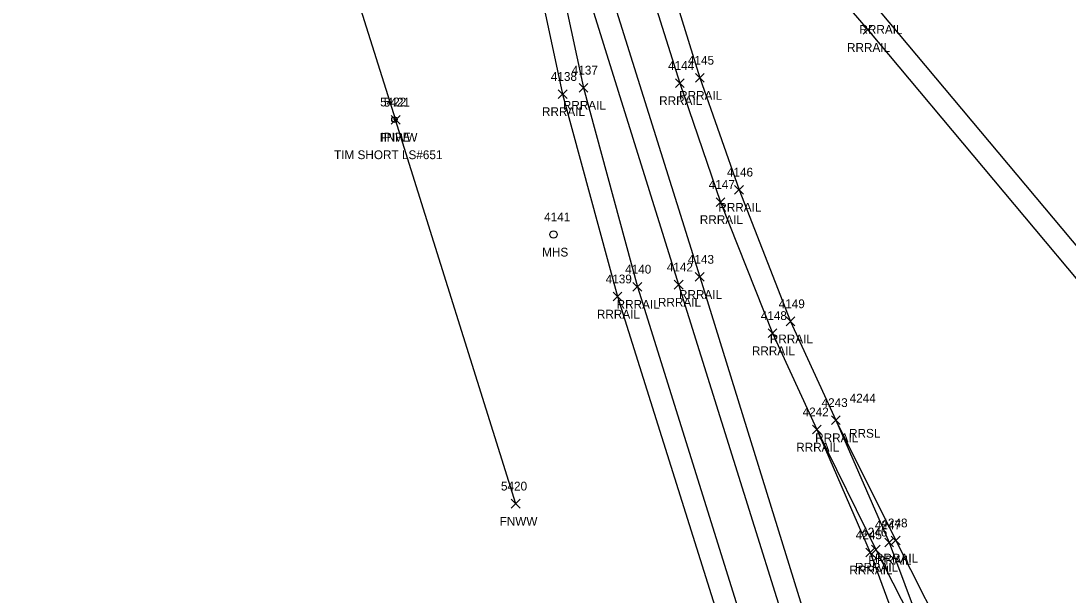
# Model space of a CAD drawing. Extents: x 1462668 to 1465147, y 550359 to 557351.
# Drawn here: x 1463479 to 1463717.3, y 555712.3 to 555842.9 of the extents above; entities that cross this region are included whole.
import ezdxf

# ---------------------------------------------------------------- set-up
doc = ezdxf.new("R2010")
doc.units = 0
for name, color, linetype in [('L_A', 7, 'Continuous'), ('L_I', 7, 'Continuous'), ('L_TIC', 7, 'Continuous'), ('LFNC', 7, 'Continuous'), ('M_A', 7, 'Continuous'), ('M_C', 7, 'Continuous'), ('M_I', 7, 'Continuous'), ('MPIP', 7, 'Continuous'), ('R_A', 7, 'Continuous'), ('R_I', 7, 'Continuous'), ('R_TIC', 7, 'Continuous'), ('RR', 7, 'Continuous'), ('U_A', 7, 'Continuous'), ('U_I', 7, 'Continuous'), ('USMH', 7, 'Continuous')]:
    doc.layers.add(name, color=color, linetype=linetype)

msp = doc.modelspace()

# ---------------------------------------------------------------- linework, layer by layer
at = {"layer": 'L_TIC'}
for points in [[(1463563.29, 555819.42), (1463565.29, 555821.42)], [(1463565.29, 555819.42), (1463563.29, 555821.42)], [(1463563.29, 555819.42), (1463565.29, 555821.42)], [(1463565.29, 555819.42), (1463563.29, 555821.42)], [(1463590.61, 555732.06), (1463592.61, 555734.06)], [(1463592.61, 555732.06), (1463590.61, 555734.06)]]:
    msp.add_lwpolyline(points, dxfattribs=at)
at = {"layer": 'LFNC'}
for points in [[(1463260.37, 556856.1), (1463287.51, 556773.76), (1463336.63, 556617.91), (1463317.04, 556611.87), (1463340, 556536.42), (1463360.93, 556468), (1463386.6, 556387.45), (1463412.74, 556299.98), (1463432.82, 556224.94), (1463450.92, 556180.39), (1463467.13, 556126.19), (1463486.41, 556070.89), (1463523.44, 555949.87), (1463564.29, 555820.42)], [(1463591.61, 555733.06), (1463564.29, 555820.42)]]:
    msp.add_lwpolyline(points, dxfattribs=at)
at = {"layer": 'MPIP'}
for radius in [0.625, 0.0833]:
    msp.add_circle((1463564.02, 555820.46), radius, dxfattribs=at)
at = {"layer": 'R_TIC'}
for points in [[(1463670.73, 555839.87), (1463672.73, 555841.87)], [(1463672.73, 555839.87), (1463670.73, 555841.87)], [(1463627.98, 555827.76), (1463629.98, 555829.76)], [(1463629.98, 555827.76), (1463627.98, 555829.76)], [(1463632.52, 555828.96), (1463634.52, 555830.96)], [(1463634.52, 555828.96), (1463632.52, 555830.96)], [(1463601.3, 555825.27), (1463603.3, 555827.27)], [(1463603.3, 555825.27), (1463601.3, 555827.27)], [(1463606.06, 555826.71), (1463608.06, 555828.71)], [(1463608.06, 555826.71), (1463606.06, 555828.71)], [(1463641.44, 555803.5), (1463643.44, 555805.5)], [(1463643.44, 555803.5), (1463641.44, 555805.5)], [(1463637.23, 555800.69), (1463639.23, 555802.69)], [(1463639.23, 555800.69), (1463637.23, 555802.69)], [(1463627.7, 555781.9), (1463629.7, 555783.9)], [(1463629.7, 555781.9), (1463627.7, 555783.9)], [(1463632.49, 555783.66), (1463634.49, 555785.66)], [(1463634.49, 555783.66), (1463632.49, 555785.66)], [(1463613.8, 555779.19), (1463615.8, 555781.19)], [(1463615.8, 555779.19), (1463613.8, 555781.19)], [(1463618.3, 555781.42), (1463620.3, 555783.42)], [(1463620.3, 555781.42), (1463618.3, 555783.42)], [(1463653.17, 555773.55), (1463655.17, 555775.55)], [(1463655.17, 555773.55), (1463653.17, 555775.55)], [(1463649.08, 555770.85), (1463651.08, 555772.85)], [(1463651.08, 555770.85), (1463649.08, 555772.85)], [(1463663.49, 555751.05), (1463665.49, 555753.05)], [(1463665.49, 555751.05), (1463663.49, 555753.05)], [(1463663.49, 555751.05), (1463665.49, 555753.05)], [(1463665.49, 555751.05), (1463663.49, 555753.05)], [(1463659.17, 555748.93), (1463661.17, 555750.93)], [(1463661.17, 555748.93), (1463659.17, 555750.93)], [(1463659.17, 555748.93), (1463661.17, 555750.93)], [(1463661.17, 555748.93), (1463659.17, 555750.93)], [(1463675.6, 555723.22), (1463677.6, 555725.22)], [(1463677.6, 555723.22), (1463675.6, 555725.22)], [(1463677.11, 555723.67), (1463679.11, 555725.67)], [(1463679.11, 555723.67), (1463677.11, 555725.67)], [(1463671.27, 555720.97), (1463673.27, 555722.97)], [(1463673.27, 555720.97), (1463671.27, 555722.97)], [(1463672.57, 555721.6), (1463674.57, 555723.6)], [(1463674.57, 555721.6), (1463672.57, 555723.6)]]:
    msp.add_lwpolyline(points, dxfattribs=at)
at = {"layer": 'RR'}
for points in [[(1463457.08, 556400.94), (1463502.23, 556254.01), (1463520.47, 556194.57), (1463541.51, 556126.54), (1463564.15, 556052.98), (1463586.06, 555983.65), (1463613.76, 555893.64), (1463633.52, 555829.96), (1463642.44, 555804.5), (1463654.17, 555774.55), (1463664.49, 555752.05), (1463676.6, 555724.22), (1463687.08, 555696.18), (1463722.45, 555584.97), (1463740.37, 555527.27), (1463768.14, 555437.45), (1463788.82, 555369.5), (1463824.75, 555254.42), (1463848.38, 555177.53), (1463848.44, 555177), (1463877.95, 555082.45), (1463907.74, 554987.88)], [(1463452.29, 556399.95), (1463497.45, 556252.55), (1463536.87, 556125.13), (1463559.44, 556051.72), (1463609.03, 555892.1), (1463628.98, 555828.76), (1463638.23, 555801.69), (1463650.08, 555771.85), (1463660.17, 555749.93), (1463672.27, 555721.97), (1463682.4, 555694.55), (1463717.94, 555583.41), (1463735.76, 555525.64), (1463763.54, 555435.87), (1463784.43, 555367.81), (1463820.27, 555252.31), (1463843.81, 555175.84), (1463843.97, 555175.21), (1463873.04, 555081.28), (1463903.09, 554986.35)], [(1463442.74, 556395.94), (1463488.6, 556249.11), (1463529.74, 556117.02), (1463572.82, 555978.5), (1463585.63, 555937.65), (1463596.03, 555904.23), (1463633.49, 555784.66), (1463672.64, 555658.35), (1463710.59, 555536.66), (1463747.52, 555418.1), (1463780.06, 555313.88), (1463826.09, 555167.8), (1463825.99, 555167.57), (1463854.77, 555075.73), (1463884.96, 554978.2)], [(1463438.37, 556393.48), (1463483.91, 556247.77), (1463525.3, 556114.77), (1463568.13, 555976.96), (1463580.9, 555936.2), (1463591.21, 555903.11), (1463628.7, 555782.9), (1463668.19, 555656.69), (1463705.56, 555535.16), (1463742.77, 555417.12), (1463775.39, 555312.32), (1463821.31, 555166.17), (1463821.55, 555165.37), (1463850.06, 555074.38), (1463880.04, 554977.58)], [(1463564.15, 556052.98), (1463577.63, 556016.16), (1463590.5, 555985.5), (1463604.09, 555955.34), (1463621.74, 555920.66), (1463640.97, 555887.98), (1463659.02, 555863.36), (1463674.56, 555844.98), (1463790.76, 555706.47), (1463812.34, 555667.12), (1463842, 555611.41), (1463880.6, 555538.7), (1463906.31, 555490.4), (1463925.67, 555454.53), (1463964.21, 555382.49), (1463992.77, 555329.44)], [(1463559.44, 556051.72), (1463573.12, 556014.32), (1463586.06, 555983.65), (1463600.11, 555952.4), (1463617.47, 555918.22), (1463637.11, 555885.1), (1463655.59, 555859.72), (1463671.73, 555840.87), (1463786.15, 555704.35), (1463807.99, 555664.91), (1463837.51, 555609.05), (1463871.83, 555544.68), (1463902.36, 555487.74), (1463921.15, 555452.57), (1463959.81, 555380.31), (1463988.19, 555327.21)], [(1463568.13, 555976.96), (1463579.35, 555935.43), (1463586.63, 555901.93), (1463593.51, 555867.09), (1463602.3, 555826.27), (1463614.8, 555780.19), (1463654.9, 555652.54), (1463702.04, 555501.01), (1463726.18, 555423.83), (1463744.37, 555366.2), (1463775.2, 555267.76), (1463794.28, 555208.18)], [(1463572.82, 555978.5), (1463584.06, 555937.35), (1463591.21, 555903.11), (1463598.42, 555867.93), (1463607.06, 555827.71), (1463619.3, 555782.42), (1463659.27, 555654.72), (1463696.5, 555533.57), (1463734.29, 555414.51), (1463767.42, 555309.25), (1463798.97, 555209.76)], [(1463664.49, 555752.05), (1463678.11, 555724.67), (1463691.6, 555698.13), (1463697.76, 555685.2), (1463709.66, 555658.04), (1463719.26, 555630.81), (1463733.28, 555589.61), (1463753.79, 555532.54), (1463786.2, 555444.26), (1463810.8, 555376.27), (1463831.06, 555320.63), (1463851.61, 555265.5), (1463869.18, 555221.12), (1463884.86, 555181.45), (1463897.64, 555150.83), (1463926.6, 555082.57)], [(1463660.17, 555749.93), (1463673.57, 555722.6), (1463687.08, 555696.18), (1463693.29, 555683.15), (1463705.3, 555655.56), (1463714.84, 555628.95), (1463728.82, 555587.51), (1463749.02, 555530.98), (1463781.53, 555442.53), (1463805.95, 555375.13), (1463826.64, 555318.26), (1463847.08, 555263.8), (1463864.63, 555219.02), (1463880.36, 555179.69), (1463893.23, 555148.43), (1463922.16, 555080.4)]]:
    msp.add_lwpolyline(points, dxfattribs=at)
at = {"layer": 'USMH'}
for p, q in [((1463600.21, 555794.3), (1463600.21, 555794.3)), ((1463601.04, 555794.3), (1463601.04, 555794.3))]:
    msp.add_line(p, q, dxfattribs=at)
msp.add_circle((1463600.21, 555794.3), 0.833, dxfattribs=at)

# ---------------------------------------------------------------- texts
at = {"layer": 'L_A'}
for p in [(1463560.63, 555815.42), (1463560.63, 555815.42), (1463587.95, 555728.06)]:
    msp.add_text('FNWW', height=2, dxfattribs=at).set_placement(p)
at = {"layer": 'L_I'}
for s, p in [('5421', (1463561.59, 555823.42)), ('5421', (1463561.59, 555823.42)), ('5420', (1463588.26, 555736.06))]:
    msp.add_text(s, height=2, dxfattribs=at).set_placement(p)
at = {"layer": 'M_A'}
msp.add_text('IPIPE', height=2, dxfattribs=at).set_placement((1463560.85, 555815.46))
at = {"layer": 'M_C'}
msp.add_text('TIM SHORT LS#651', height=2, dxfattribs=at).set_placement((1463550.27, 555811.46))
at = {"layer": 'M_I'}
msp.add_text('5422', height=2, dxfattribs=at).set_placement((1463560.76, 555823.46))
at = {"layer": 'R_A'}
for s, p in [('RRRAIL', (1463669.85, 555839.98)), ('RRRAIL', (1463667.02, 555835.87)), ('RRRAIL', (1463628.81, 555824.96)), ('RRRAIL', (1463602.35, 555822.71)), ('RRRAIL', (1463624.27, 555823.76)), ('RRRAIL', (1463597.59, 555821.27)), ('RRRAIL', (1463637.73, 555799.5)), ('RRRAIL', (1463633.52, 555796.69)), ('RRRAIL', (1463628.78, 555779.66)), ('RRRAIL', (1463614.59, 555777.42)), ('RRRAIL', (1463623.99, 555777.9)), ('RRRAIL', (1463610.09, 555775.19)), ('RRRAIL', (1463649.46, 555769.55)), ('RRRAIL', (1463645.37, 555766.85)), ('RRRAIL', (1463659.78, 555747.05)), ('RRRAIL', (1463659.78, 555747.05)), ('RRSL', (1463667.49, 555748.07)), ('RRRAIL', (1463655.46, 555744.93)), ('RRRAIL', (1463655.46, 555744.93)), ('RRRAIL', (1463673.4, 555719.67)), ('RRRAIL', (1463668.86, 555717.6)), ('RRRAIL', (1463671.9, 555719.22)), ('RRRAIL', (1463667.56, 555716.97))]:
    msp.add_text(s, height=2, dxfattribs=at).set_placement(p)
at = {"layer": 'R_I'}
for s, p in [('4144', (1463626.29, 555831.76)), ('4145', (1463630.82, 555832.96)), ('4138', (1463599.61, 555829.27)), ('4137', (1463604.37, 555830.71)), ('4146', (1463639.69, 555807.5)), ('4147', (1463635.54, 555804.69)), ('4143', (1463630.8, 555787.66)), ('4140', (1463616.52, 555785.42)), ('4142', (1463626.01, 555785.9)), ('4139', (1463612.1, 555783.19)), ('4149', (1463651.47, 555777.55)), ('4148', (1463647.39, 555774.85)), ('4244', (1463667.63, 555756.07)), ('4243', (1463661.23, 555755.05)), ('4243', (1463661.23, 555755.05)), ('4242', (1463656.91, 555752.93)), ('4242', (1463656.91, 555752.93)), ('4247', (1463673.34, 555727.22)), ('4248', (1463674.85, 555727.67)), ('4245', (1463669.01, 555724.97)), ('4246', (1463670.25, 555725.6))]:
    msp.add_text(s, height=2, dxfattribs=at).set_placement(p)
at = {"layer": 'U_A'}
msp.add_text('MHS', height=2, dxfattribs=at).set_placement((1463597.63, 555789.3))
at = {"layer": 'U_I'}
msp.add_text('4141', height=2, dxfattribs=at).set_placement((1463598.08, 555797.3))

doc.saveas('drawing.dxf')
